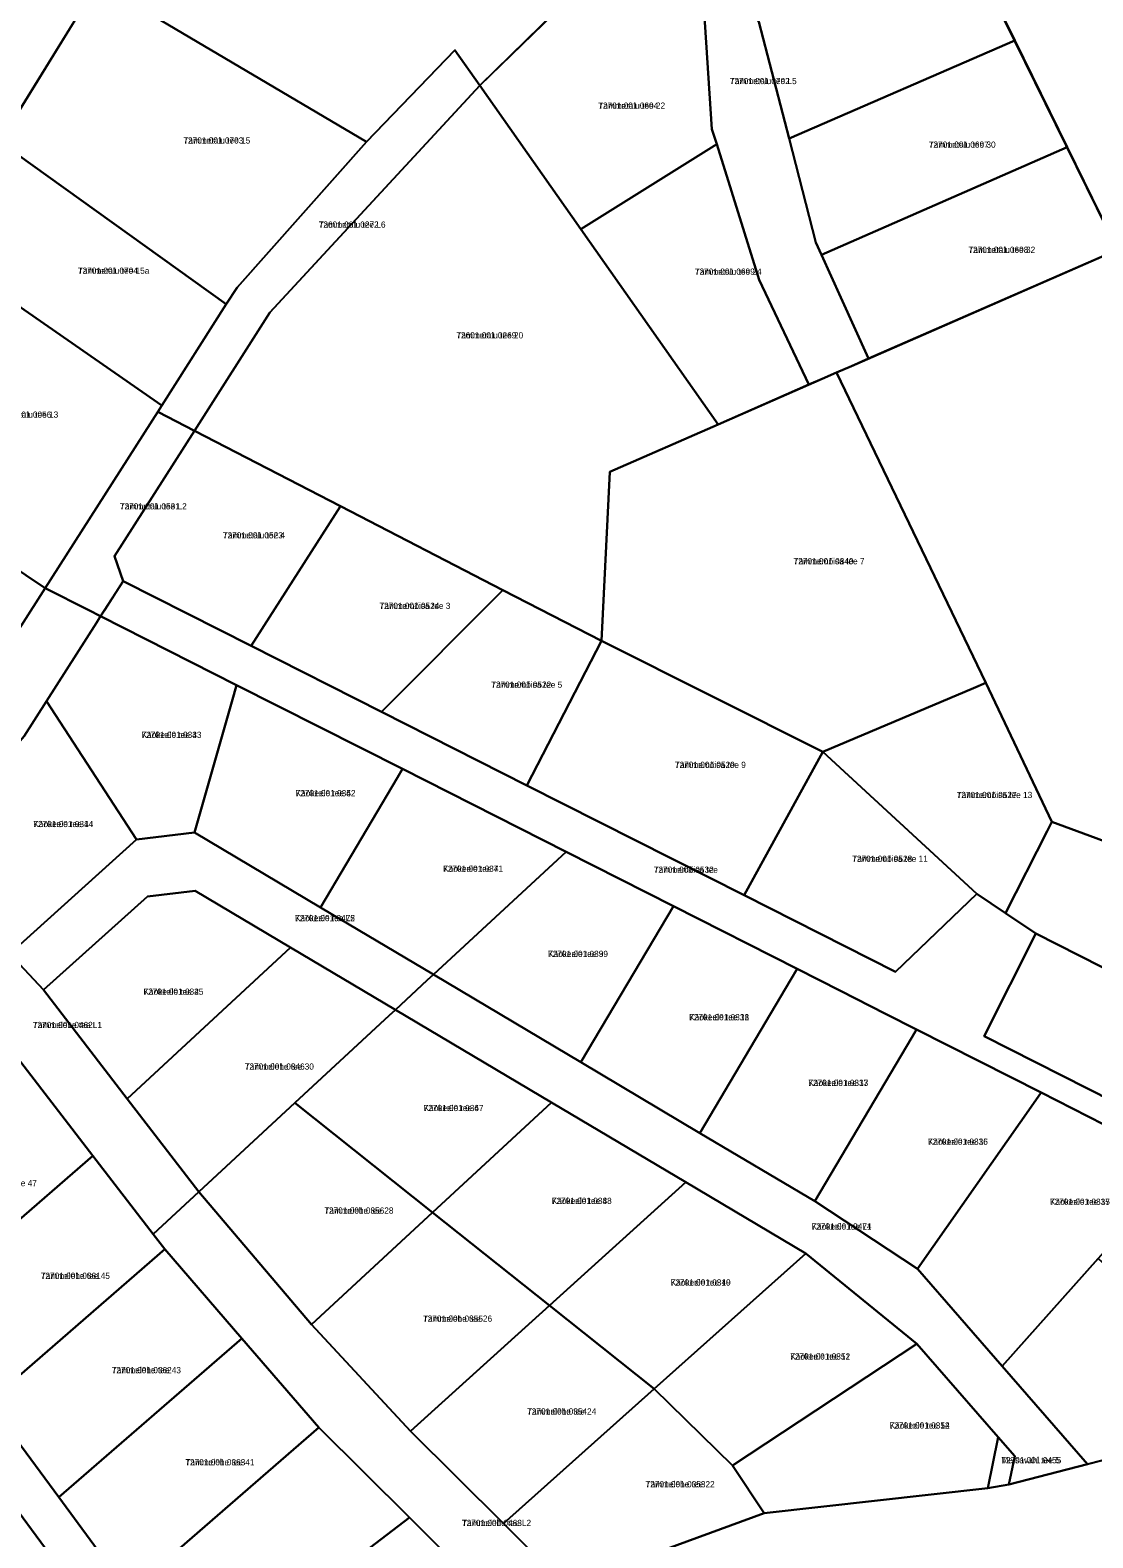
# Model space of a CAD drawing. Extents: x 504287 to 537970, y 6539941 to 6586214.
# Drawn here: x 533645.2 to 533902.3, y 6581123.5 to 6581488.3 of the extents above; entities that cross this region are included whole.
import ezdxf

# ---------------------------------------------------------------- set-up
doc = ezdxf.new("R2010")
doc.units = 0
for name, color, linetype in [('L_AADRESS', 7, 'Continuous'), ('PIIR', 7, 'Continuous'), ('TUNNUS', 7, 'Continuous')]:
    doc.layers.add(name, color=color, linetype=linetype)

msp = doc.modelspace()

# ---------------------------------------------------------------- linework, layer by layer
at = {"layer": 'PIIR'}
for points in [[(533690.04, 6581550.91), (533791.34, 6581548.72), (533892.82, 6581562.17), (534051.51, 6581237.86), (534024.38, 6581219.15), (533984.81, 6581247.79), (533947.17, 6581275.04), (533934.99, 6581281.08), (533892.36, 6581296.74), (533876.39, 6581330.37), (533840.29, 6581405.48), (533843.89, 6581407.05), (533908.25, 6581435.16), (533851.08, 6581551.45), (533831.44, 6581550.77), (533753.98, 6581474.93), (533747.94, 6581483.5), (533726.58, 6581461.26), (533661.6, 6581499.76), (533671.59, 6581517.71)], [(533603.96, 6581463.12), (533627.83, 6581479.08), (533638.81, 6581528.47), (533671.59, 6581517.71), (533661.6, 6581499.76), (533629.33, 6581447.46)], [(533817.19, 6581497.57), (533843.96, 6581508.67), (533862.12, 6581528.94), (533863.33, 6581526.47), (533883.38, 6581485.81), (533828.81, 6581462.08), (533821.49, 6581490.31), (533818.1, 6581496.83)], [(533780.94, 6581501.3), (533788.07, 6581508.28), (533803.91, 6581505.4), (533806.66, 6581504.54), (533814.93, 6581499.49), (533817.19, 6581497.57), (533818.1, 6581496.83), (533821.49, 6581490.31), (533828.81, 6581462.08), (533835.31, 6581436.95), (533836.64, 6581433.92), (533841.34, 6581423.63), (533848, 6581408.86), (533843.89, 6581407.05), (533840.29, 6581405.48), (533836.82, 6581403.96), (533833.59, 6581402.6), (533821.6, 6581427.88), (533811.35, 6581460.73), (533810.16, 6581464.36), (533808.17, 6581493.98), (533802.84, 6581497.38), (533786.61, 6581500.29)], [(533637.81, 6581461.28), (533661.6, 6581499.76), (533726.58, 6581461.26), (533695.29, 6581426.03), (533692.69, 6581421.99)], [(533753.98, 6581474.93), (533777.03, 6581497.37), (533781.63, 6581494.65), (533786.61, 6581500.29), (533802.84, 6581497.38), (533808.17, 6581493.98), (533810.16, 6581464.36), (533811.35, 6581460.73), (533778.42, 6581440.13)], [(533726.58, 6581461.26), (533747.94, 6581483.5), (533753.98, 6581474.93), (533703.22, 6581419.98), (533685.03, 6581391.37), (533676.09, 6581395.99), (533677.08, 6581397.46), (533692.69, 6581421.99), (533695.29, 6581426.03)], [(533828.81, 6581462.08), (533883.38, 6581485.81), (533896.07, 6581459.98), (533836.64, 6581433.92), (533835.31, 6581436.95)], [(533703.22, 6581419.98), (533753.98, 6581474.93), (533778.42, 6581440.13), (533811.63, 6581392.9), (533785.44, 6581381.41), (533783.4, 6581340.6), (533759.57, 6581352.82), (533720.31, 6581373.18), (533685.03, 6581391.37)], [(533622.05, 6581435.75), (533629.33, 6581447.46), (533637.81, 6581461.28), (533692.69, 6581421.99), (533677.08, 6581397.46)], [(533778.42, 6581440.13), (533811.35, 6581460.73), (533821.6, 6581427.88), (533833.59, 6581402.6), (533811.63, 6581392.9)], [(533836.64, 6581433.92), (533896.07, 6581459.98), (533908.25, 6581435.16), (533848, 6581408.86), (533841.34, 6581423.63)], [(533677.08, 6581397.46), (533676.09, 6581395.99), (533648.86, 6581353.32), (533621.25, 6581371.85), (533593.9, 6581390.21), (533622.05, 6581435.75)], [(533785.44, 6581381.41), (533811.63, 6581392.9), (533836.82, 6581403.96), (533840.29, 6581405.48), (533876.39, 6581330.37), (533873.44, 6581329.08), (533836.93, 6581313.7), (533783.4, 6581340.6)], [(533676.09, 6581395.99), (533685.03, 6581391.37), (533665.64, 6581361.01), (533667.72, 6581354.99), (533662.3, 6581346.49), (533659.43, 6581347.94), (533648.86, 6581353.32)], [(533685.03, 6581391.37), (533720.31, 6581373.18), (533698.68, 6581339.33), (533667.72, 6581354.99), (533665.64, 6581361.01)], [(533648.86, 6581353.32), (533631.93, 6581326.81), (533618.16, 6581312.38), (533594.56, 6581327.75), (533621.25, 6581371.85)], [(533720.31, 6581373.18), (533759.57, 6581352.82), (533730.2, 6581323.38), (533698.68, 6581339.33)], [(533648.86, 6581353.32), (533659.43, 6581347.94), (533662.3, 6581346.49), (533661.28, 6581344.9), (533649.19, 6581325.97), (533643.79, 6581317.51), (533634.07, 6581306.31), (533623.1, 6581296.82), (533617.04, 6581291.59), (533605.73, 6581281.74), (533563.3, 6581244.92), (533553.71, 6581256.7), (533618.16, 6581312.38), (533631.93, 6581326.81)], [(533667.72, 6581354.99), (533698.68, 6581339.33), (533730.2, 6581323.38), (533765.39, 6581305.59), (533817.94, 6581279.01), (533854.57, 6581260.48), (533874.21, 6581279.33), (533881.16, 6581274.66), (533888.51, 6581269.72), (533876.02, 6581244.9), (533925.99, 6581219.57), (533924.98, 6581216.7), (533923.91, 6581213.9), (533889.78, 6581231.24), (533859.64, 6581246.54), (533852.16, 6581250.34), (533841.24, 6581255.88), (533830.8, 6581261.18), (533800.87, 6581276.37), (533774.93, 6581289.54), (533735.31, 6581309.57), (533695.17, 6581329.87), (533662.3, 6581346.49), (533663.37, 6581348.17)], [(533759.57, 6581352.82), (533783.4, 6581340.6), (533765.39, 6581305.59), (533730.2, 6581323.38)], [(533662.3, 6581346.49), (533695.17, 6581329.87), (533694.49, 6581327.5), (533684.97, 6581294.16), (533671, 6581292.5), (533649.19, 6581325.97), (533661.28, 6581344.9)], [(533783.4, 6581340.6), (533836.93, 6581313.7), (533817.94, 6581279.01), (533765.39, 6581305.59)], [(533836.93, 6581313.7), (533873.44, 6581329.08), (533876.39, 6581330.37), (533892.36, 6581296.74), (533891.23, 6581294.51), (533881.16, 6581274.66), (533874.21, 6581279.33)], [(533695.17, 6581329.87), (533735.31, 6581309.57), (533734.06, 6581307.46), (533715.44, 6581276.05), (533684.97, 6581294.16), (533694.49, 6581327.5)], [(533649.19, 6581325.97), (533671, 6581292.5), (533640.3, 6581264.87), (533621.01, 6581287.04), (533626.78, 6581292.59), (533623.1, 6581296.82), (533634.07, 6581306.31), (533643.79, 6581317.51)], [(533836.93, 6581313.7), (533874.21, 6581279.33), (533854.57, 6581260.48), (533817.94, 6581279.01)], [(533735.31, 6581309.57), (533774.93, 6581289.54), (533772.82, 6581287.58), (533742.8, 6581259.79), (533715.44, 6581276.05), (533734.06, 6581307.46)], [(533640.3, 6581264.87), (533671, 6581292.5), (533684.97, 6581294.16), (533715.44, 6581276.05), (533742.8, 6581259.79), (533741.31, 6581258.42), (533733.61, 6581251.29), (533708.25, 6581266.36), (533685.16, 6581280.08), (533673.62, 6581278.71), (533648.49, 6581256.1)], [(533892.36, 6581296.74), (533934.99, 6581281.08), (533947.17, 6581275.04), (533946.28, 6581272.7), (533935.98, 6581245.62), (533888.51, 6581269.72), (533881.16, 6581274.66), (533891.23, 6581294.51)], [(533605.73, 6581281.74), (533617.04, 6581291.59), (533621.01, 6581287.04), (533640.3, 6581264.87), (533648.49, 6581256.1), (533668.74, 6581229.78), (533686.06, 6581207.26), (533674.99, 6581197.01), (533660.41, 6581215.98), (533643.01, 6581238.62), (533624.37, 6581260.18)], [(533742.8, 6581259.79), (533772.82, 6581287.58), (533774.93, 6581289.54), (533800.87, 6581276.37), (533799.34, 6581273.79), (533778.47, 6581238.59)], [(533648.49, 6581256.1), (533673.62, 6581278.71), (533685.16, 6581280.08), (533708.25, 6581266.36), (533668.74, 6581229.78)], [(533800.87, 6581276.37), (533830.8, 6581261.18), (533829.27, 6581258.6), (533807.26, 6581221.48), (533778.47, 6581238.59), (533799.34, 6581273.79)], [(533888.51, 6581269.72), (533935.98, 6581245.62), (533925.99, 6581219.57), (533876.02, 6581244.9)], [(533668.74, 6581229.78), (533708.25, 6581266.36), (533733.61, 6581251.29), (533732.08, 6581249.87), (533709.28, 6581228.76), (533686.06, 6581207.26)], [(533830.8, 6581261.18), (533841.24, 6581255.88), (533852.16, 6581250.34), (533859.64, 6581246.54), (533858.48, 6581244.57), (533835.01, 6581204.98), (533807.26, 6581221.48), (533829.27, 6581258.6)], [(533733.61, 6581251.29), (533741.31, 6581258.42), (533742.8, 6581259.79), (533778.47, 6581238.59), (533807.26, 6581221.48), (533835.01, 6581204.98), (533859.9, 6581188.58), (533880.32, 6581165.07), (533901, 6581141.32), (533881.99, 6581136.44), (533883.39, 6581143.28), (533879.38, 6581147.88), (533859.74, 6581170.45), (533832.82, 6581192.32), (533803.84, 6581209.55), (533771.31, 6581228.88)], [(533709.28, 6581228.76), (533732.08, 6581249.87), (533733.61, 6581251.29), (533771.31, 6581228.88), (533742.57, 6581202.27)], [(533859.64, 6581246.54), (533889.78, 6581231.24), (533888.52, 6581229.45), (533859.9, 6581188.58), (533835.01, 6581204.98), (533858.48, 6581244.57)], [(533599.29, 6581200.69), (533643.01, 6581238.62), (533660.41, 6581215.98), (533617.29, 6581178.57)], [(533686.06, 6581207.26), (533709.28, 6581228.76), (533742.57, 6581202.27), (533713.3, 6581175.18)], [(533742.57, 6581202.27), (533771.31, 6581228.88), (533803.84, 6581209.55), (533770.86, 6581179.75)], [(533889.78, 6581231.24), (533923.91, 6581213.9), (533921.9, 6581211.68), (533903.55, 6581191.1), (533880.32, 6581165.07), (533859.9, 6581188.58), (533888.52, 6581229.45)], [(533617.29, 6581178.57), (533660.41, 6581215.98), (533674.99, 6581197.01), (533677.81, 6581193.35), (533635.21, 6581156.39), (533634.08, 6581157.93), (533633.52, 6581158.62)], [(533674.99, 6581197.01), (533686.06, 6581207.26), (533713.3, 6581175.18), (533737.24, 6581149.38), (533759.74, 6581126.97), (533774.83, 6581111.95), (533787.3, 6581100.55), (533806.53, 6581065.22), (533811.61, 6581054.26), (533798.91, 6581045.51), (533786.81, 6581071.17), (533770.92, 6581094.23), (533760.37, 6581105.18), (533736.98, 6581128.45), (533715.09, 6581150.23), (533696.45, 6581171.79), (533677.81, 6581193.35)], [(533770.86, 6581179.75), (533803.84, 6581209.55), (533832.82, 6581192.32), (533796.21, 6581159.58)], [(533713.3, 6581175.18), (533742.57, 6581202.27), (533770.86, 6581179.75), (533737.24, 6581149.38)], [(533635.21, 6581156.39), (533677.81, 6581193.35), (533696.45, 6581171.79), (533652.16, 6581133.37)], [(533796.21, 6581159.58), (533832.82, 6581192.32), (533859.74, 6581170.45), (533815.13, 6581141.02)], [(533903.55, 6581191.1), (533938.51, 6581159.96), (533917.71, 6581145.62), (533901, 6581141.32), (533880.32, 6581165.07)], [(533737.24, 6581149.38), (533770.86, 6581179.75), (533796.21, 6581159.58), (533759.74, 6581126.97)], [(533652.16, 6581133.37), (533696.45, 6581171.79), (533715.09, 6581150.23), (533669.11, 6581110.34)], [(533815.13, 6581141.02), (533859.74, 6581170.45), (533879.38, 6581147.88), (533876.88, 6581135.55), (533822.76, 6581129.5)], [(533759.74, 6581126.97), (533796.21, 6581159.58), (533815.13, 6581141.02), (533822.76, 6581129.5), (533774.83, 6581111.95)], [(533626.16, 6581151.81), (533633.52, 6581158.62), (533634.08, 6581157.93), (533635.21, 6581156.39), (533652.16, 6581133.37), (533669.11, 6581110.34), (533685.04, 6581088.71), (533697.73, 6581071.48), (533702.36, 6581065.18), (533711.25, 6581053.1), (533727.86, 6581030.54), (533744.51, 6581007.98), (533736.25, 6581002.31)], [(533669.11, 6581110.34), (533715.09, 6581150.23), (533736.98, 6581128.45), (533696.96, 6581097.83), (533685.04, 6581088.71)], [(533879.38, 6581147.88), (533883.39, 6581143.28), (533881.99, 6581136.44), (533876.88, 6581135.55)], [(533696.96, 6581097.83), (533736.98, 6581128.45), (533760.37, 6581105.18), (533720.59, 6581077.75), (533713.84, 6581087.21)]]:
    msp.add_lwpolyline(points, close=True, dxfattribs=at)
for points in [[(533438.48, 6581353.31), (533536.43, 6581249.9), (533546.15, 6581250.16), (533626.16, 6581151.81), (533736.25, 6581002.31)], [(533774.83, 6581111.95), (533822.76, 6581129.5), (533876.88, 6581135.55), (533881.99, 6581136.44), (533901, 6581141.32), (533917.71, 6581145.62), (533938.51, 6581159.96), (533966.46, 6581179.23), (533938.16, 6581202.3), (533923.91, 6581213.9), (533924.98, 6581216.7), (533925.99, 6581219.57), (533952.65, 6581206.03), (533976.8, 6581186.36), (534024.38, 6581219.15), (534051.51, 6581237.86), (534058.21, 6581224.18), (533989.63, 6581176.98), (533979.52, 6581170.01), (533947.4, 6581147.87), (533911.97, 6581123.44)]]:
    msp.add_lwpolyline(points, dxfattribs=at)

# ---------------------------------------------------------------- texts
at = {"layer": 'L_AADRESS'}
for s, p in [('Tammetalu tee L5', (533814.47, 6581475.25)), ('Tammetalu tee 22', (533782.66, 6581469.3)), ('Tammetalu tee 15', (533682.31, 6581460.88)), ('Tammetalu tee 30', (533862.6, 6581459.87)), ('Tammetalu tee L6', (533715.04, 6581440.52)), ('Tammetalu tee 32', (533872.17, 6581434.42)), ('Tammetalu tee 15a', (533656.8, 6581429.37)), ('Tammetalu tee 24', (533806.01, 6581429.14)), ('Tammetalu tee 20', (533748.33, 6581413.73)), ('Tammetalu tee 13', (533635.87, 6581394.54)), ('Tammetalu tee L2', (533666.95, 6581372.36)), ('Tammetalu tee 4', (533691.86, 6581365.35)), ('Tammemõisa tee 7', (533829.89, 6581359.08)), ('Tammemõisa tee 3', (533729.72, 6581348.28)), ('Tammemõisa tee 5', (533756.77, 6581329.21)), ('Käokeele tee 3', (533672.18, 6581317.07)), ('Tammemõisa tee 9', (533801.18, 6581309.81)), ('Käokeele tee 5', (533709.44, 6581302.96)), ('Tammemõisa tee 13', (533869.34, 6581302.52)), ('Käokeele tee 1', (533646, 6581295.49)), ('Tammemõisa tee 11', (533844.08, 6581287.09)), ('Käokeele tee 7', (533745.12, 6581284.68)), ('Tammemõisa tee', (533796.08, 6581284.44)), ('Käokeele tee L2', (533709.29, 6581272.73)), ('Käokeele tee 9', (533770.5, 6581264.07)), ('Käokeele tee 2', (533672.65, 6581254.93)), ('Käokeele tee 11', (533804.63, 6581248.75)), ('Tammelehe tee L1', (533645.89, 6581246.87)), ('Tammelehe tee 30', (533697.15, 6581236.81)), ('Käokeele tee 13', (533833.45, 6581232.87)), ('Käokeele tee 6', (533740.41, 6581226.78)), ('Käokeele tee 15', (533862.39, 6581218.64)), ('Tammelehe tee 47', (533630.15, 6581208.6)), ('Tammelehe tee 28', (533716.4, 6581201.97)), ('Käokeele tee 8', (533771.41, 6581204.32)), ('Käokeele tee 17', (533891.9, 6581204.11)), ('Käokeele tee L1', (533834.25, 6581198.12)), ('Tammelehe tee 45', (533647.81, 6581186.19)), ('Käokeele tee 10', (533800.17, 6581184.57)), ('Tammelehe tee 26', (533740.26, 6581175.82)), ('Käokeele tee 12', (533829.07, 6581166.67)), ('Tammelehe tee 43', (533664.99, 6581163.36)), ('Tammelehe tee 24', (533765.45, 6581153.36)), ('Käokeele tee 14', (533853.13, 6581149.98)), ('Tammelehe tee 41', (533682.78, 6581141.07)), ('Metsavahi tee 5', (533880.14, 6581141.57)), ('Tammelehe tee 22', (533794.09, 6581135.76)), ('Tammelehe tee L2', (533749.69, 6581126.39))]:
    msp.add_text(s, height=1.5, dxfattribs=at).set_placement(p)
at = {"layer": 'TUNNUS'}
for s, p in [('72701:001:0702', (533814.47, 6581475.25)), ('72701:001:0694', (533782.66, 6581469.3)), ('72701:001:0703', (533682.31, 6581460.88)), ('72701:001:0697', (533862.6, 6581459.87)), ('72601:001:0272', (533715.04, 6581440.52)), ('72701:001:0698', (533872.17, 6581434.42)), ('72701:001:0704', (533656.8, 6581429.37)), ('72701:001:0699', (533806.01, 6581429.14)), ('72601:001:0269', (533748.33, 6581413.73)), ('72701:001:0056', (533635.87, 6581394.54)), ('72701:001:0531', (533666.95, 6581372.36)), ('72701:001:0523', (533691.86, 6581365.35)), ('72701:001:0840', (533829.89, 6581359.08)), ('72701:001:0524', (533729.72, 6581348.28)), ('72701:001:0522', (533756.77, 6581329.21)), ('72701:001:0343', (533672.18, 6581317.07)), ('72701:001:0529', (533801.18, 6581309.81)), ('72701:001:0342', (533709.44, 6581302.96)), ('72701:001:0527', (533869.34, 6581302.52)), ('72701:001:0344', (533646, 6581295.49)), ('72701:001:0528', (533844.08, 6581287.09)), ('72701:001:0341', (533745.12, 6581284.68)), ('72701:001:0532', (533796.08, 6581284.44)), ('72701:001:0475', (533709.29, 6581272.73)), ('72701:001:0339', (533770.5, 6581264.07)), ('72701:001:0345', (533672.65, 6581254.93)), ('72701:001:0338', (533804.63, 6581248.75)), ('72701:001:0462', (533645.89, 6581246.87)), ('72701:001:0346', (533697.15, 6581236.81)), ('72701:001:0337', (533833.45, 6581232.87)), ('72701:001:0347', (533740.41, 6581226.78)), ('72701:001:0336', (533862.39, 6581218.64)), ('72701:001:0356', (533716.4, 6581201.97)), ('72701:001:0348', (533771.41, 6581204.32)), ('72701:001:0335', (533891.9, 6581204.11)), ('72701:001:0474', (533834.25, 6581198.12)), ('72701:001:0361', (533647.81, 6581186.19)), ('72701:001:0349', (533800.17, 6581184.57)), ('72701:001:0355', (533740.26, 6581175.82)), ('72701:001:0351', (533829.07, 6581166.67)), ('72701:001:0362', (533664.99, 6581163.36)), ('72701:001:0354', (533765.45, 6581153.36)), ('72701:001:0352', (533853.13, 6581149.98)), ('72701:001:0363', (533682.78, 6581141.07)), ('72701:001:0455', (533880.14, 6581141.57)), ('72701:001:0353', (533794.09, 6581135.76)), ('72701:001:0463', (533749.69, 6581126.39))]:
    msp.add_text(s, height=1.5, dxfattribs=at).set_placement(p)

doc.saveas('drawing.dxf')
